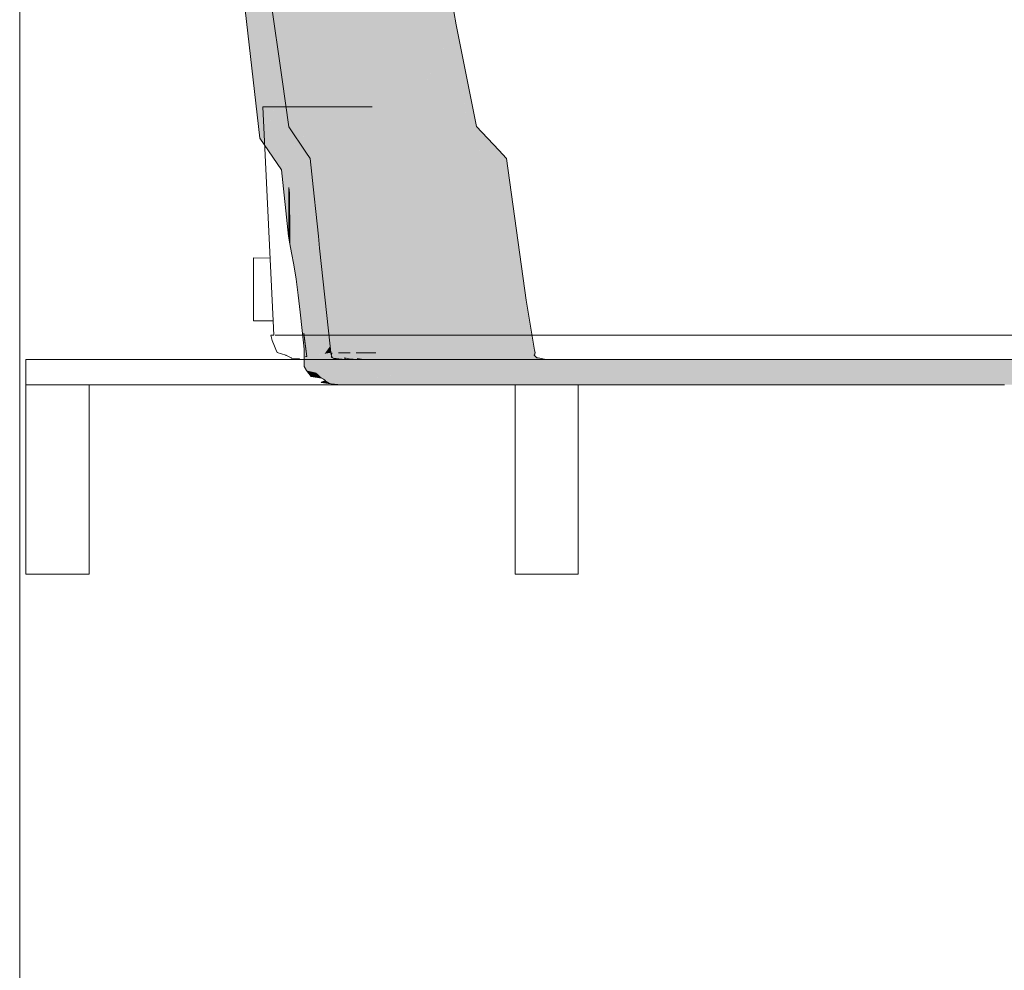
# Model space of a CAD drawing. Header units: millimetres. Extents: x -16331 to -10174, y -4135 to -3584.
# Tile 287 of 456: x -10261.87 to -10258.75, y -4009.01 to -4006. Entities that reach past the tile are written whole.
import ezdxf

# ---------------------------------------------------------------- set-up
doc = ezdxf.new("R2010")
doc.units = ezdxf.units.MM
for name, color, linetype, lineweight in [('AL-Reservatório cilíndrico', 9, 'Continuous', 18), ('DI-Elementos em corte', 9, 'Continuous', 18), ('DI-Elementos externos em corte', 9, 'Continuous', 18), ('DI-Elementos externos em vista', 9, 'Continuous', 5), ('IFC-IfcFlowTerminal-Contorno', 250, 'Continuous', 5)]:
    doc.layers.add(name, color=color, linetype=linetype, lineweight=lineweight)

msp = doc.modelspace()

# ---------------------------------------------------------------- hatches: boundary and pattern name
at = {"layer": 'AL-Reservatório cilíndrico', "linetype": 'Continuous'}
for points in [[(-10260.2394, -4007.0542), (-10260.2373, -4007.0542), (-10260.2372, -4007.0536), (-10260.2385, -4007.0459), (-10260.2649, -4006.8874), (-10260.3272, -4006.439), (-10260.352, -4006.4129), (-10260.4175, -4006.3645), (-10260.4525, -4006.3386), (-10260.4035, -4006.4348), (-10260.4184, -4006.4056), (-10260.4139, -4006.4308), (-10260.4184, -4006.4056), (-10260.4525, -4006.3386), (-10260.4563, -4006.3033), (-10260.487, -4006.0164), (-10260.5733, -4006.1803), (-10260.6567, -4006.3386), (-10260.4133, -4006.4343), (-10260.4028, -4006.4384), (-10260.4014, -4006.439), (-10260.3537, -4007.0542), (-10260.4014, -4006.439), (-10260.4063, -4007.0542), (-10260.4014, -4006.439), (-10260.4588, -4007.0542), (-10260.4014, -4006.439), (-10260.5997, -4006.439), (-10260.5535, -4007.0542), (-10260.5114, -4007.0542), (-10260.5535, -4007.0542), (-10260.5997, -4006.439), (-10260.5956, -4007.0542), (-10260.5997, -4006.439), (-10260.6378, -4007.0542), (-10260.5997, -4006.439), (-10260.4125, -4006.439), (-10260.4014, -4006.439), (-10260.4133, -4006.4343), (-10260.6567, -4006.3386), (-10260.487, -4006.0164), (-10260.539, -4005.7209), (-10260.5512, -4005.6521), (-10260.6623, -4005.5805), (-10260.7384, -4005.6521), (-10260.6623, -4005.5805), (-10260.6769, -4005.5701), (-10260.7918, -4004.8849), (-10260.8599, -4004.4794), (-10260.8708, -4004.475), (-10260.9166, -4004.4554), (-10260.9251, -4004.3286), (-10260.9419, -4004.0756), (-10261.0717, -4004.0756), (-10261.0534, -4004.4554), (-10260.875, -4004.4794), (-10260.8545, -4005.5701), (-10260.9083, -4005.6521), (-10260.82, -4006.3386), (-10260.9083, -4005.6521), (-10260.8545, -4005.5701), (-10260.8707, -4005.432), (-10260.8833, -4005.423), (-10260.8707, -4005.432), (-10260.8545, -4005.5701), (-10260.8569, -4005.4419), (-10260.875, -4004.4794), (-10260.9826, -4004.4794), (-10260.875, -4004.4794), (-10261.0534, -4004.4554), (-10261.0683, -4004.4794), (-10261.0285, -4005.3196), (-10261.0167, -4005.5701), (-10261.0683, -4004.4794), (-10261.0534, -4004.4554), (-10261.0563, -4004.3957), (-10261.0882, -4004.3821), (-10261.0563, -4004.3957), (-10261.0717, -4004.0756), (-10261.2078, -4004.1299), (-10261.2128, -4004.3288), (-10261.2078, -4004.1299), (-10261.0717, -4004.0756), (-10261.2065, -4004.0756), (-10261.2336, -4004.0756), (-10261.2208, -4004.3254), (-10261.2153, -4004.4314), (-10261.2159, -4004.4554), (-10261.2141, -4004.4554), (-10261.1541, -4004.4794), (-10261.2141, -4004.4554), (-10261.2166, -4004.4794), (-10261.2141, -4004.4554), (-10261.3309, -4004.4555), (-10261.2563, -4004.1642), (-10261.3465, -4004.1642), (-10261.2563, -4004.1642), (-10261.2336, -4004.0756), (-10261.3513, -4004.0756), (-10261.3631, -4004.1642), (-10261.3513, -4004.0756), (-10261.4227, -4004.0756), (-10261.4178, -4004.1642), (-10261.4179, -4004.1626), (-10261.4227, -4004.0756), (-10261.4234, -4004.1626), (-10261.423, -4004.1156), (-10261.4227, -4004.0756), (-10261.4292, -4004.0756), (-10261.4466, -4004.0756), (-10261.4274, -4004.1081), (-10261.427, -4004.1156), (-10261.4246, -4004.1577), (-10261.4246, -4004.1578), (-10261.4245, -4004.1597), (-10261.4238, -4004.1626), (-10261.4245, -4004.1597), (-10261.4245, -4004.161), (-10261.4244, -4004.1626), (-10261.4243, -4004.1641), (-10261.4243, -4004.1642), (-10261.4234, -4004.1642), (-10261.4243, -4004.1642), (-10261.4235, -4004.1788), (-10261.4081, -4004.4555), (-10261.4018, -4004.4555), (-10261.3549, -4004.4794), (-10261.3621, -4004.4794), (-10261.2898, -4005.0061), (-10261.2064, -4005.5701), (-10261.317, -4004.4794), (-10261.2735, -4004.5209), (-10261.279, -4004.4794), (-10261.1347, -4005.5701), (-10261.0322, -4005.6521), (-10261.1347, -4005.5701), (-10261.2735, -4004.5209), (-10261.3134, -4004.5005), (-10261.2735, -4004.5209), (-10261.317, -4004.4794), (-10261.3149, -4004.4998), (-10261.2064, -4005.5701), (-10261.1075, -4005.6521), (-10261.0114, -4006.3386), (-10260.939, -4006.3386), (-10261.0114, -4006.3386), (-10260.8741, -4006.439), (-10260.8593, -4007.0542), (-10260.8406, -4007.0542), (-10260.8218, -4007.0542), (-10260.8593, -4007.0542), (-10260.8741, -4006.439), (-10260.8781, -4007.0542), (-10260.8808, -4007.0637), (-10260.8639, -4007.0629), (-10260.8497, -4007.0633), (-10260.8639, -4007.0629), (-10260.8808, -4007.0637), (-10260.8745, -4007.0717), (-10260.8688, -4007.0682), (-10260.8745, -4007.0717), (-10260.8585, -4007.0736), (-10260.8549, -4007.0695), (-10260.8585, -4007.0736), (-10260.8359, -4007.0756), (-10260.8401, -4007.0703), (-10260.8252, -4007.0738), (-10260.8254, -4007.0688), (-10260.8252, -4007.0738), (-10260.7988, -4007.0756), (-10260.7992, -4007.0725), (-10260.808, -4007.0647), (-10260.8031, -4007.0542), (-10260.7723, -4007.0542), (-10260.7415, -4007.0542), (-10260.7584, -4006.439), (-10260.6799, -4007.0542), (-10260.7584, -4006.439), (-10260.7107, -4007.0542), (-10260.7584, -4006.439), (-10260.7415, -4007.0542), (-10260.8031, -4007.0542), (-10260.808, -4007.0647), (-10260.7992, -4007.0725), (-10260.7865, -4007.0681), (-10260.7719, -4007.0632), (-10260.7438, -4007.0647), (-10260.7156, -4007.0677), (-10260.6957, -4007.0622), (-10260.7156, -4007.0677), (-10260.7438, -4007.0647), (-10260.7719, -4007.0632), (-10260.7865, -4007.0681), (-10260.7622, -4007.0702), (-10260.7865, -4007.0681), (-10260.7992, -4007.0725), (-10260.7763, -4007.0738), (-10260.7992, -4007.0725), (-10260.7803, -4007.0756), (-10260.7498, -4007.0756), (-10260.7193, -4007.0756), (-10260.7318, -4007.0726), (-10260.6848, -4007.0698), (-10260.6595, -4007.0639), (-10260.6212, -4007.0623), (-10260.6595, -4007.0639), (-10260.6848, -4007.0698), (-10260.7318, -4007.0726), (-10260.7193, -4007.0756), (-10260.6889, -4007.0756), (-10260.6548, -4007.0732), (-10260.6265, -4007.0701), (-10260.5769, -4007.0687), (-10260.5344, -4007.0621), (-10260.5769, -4007.0687), (-10260.6265, -4007.0701), (-10260.6548, -4007.0732), (-10260.6889, -4007.0756), (-10260.6584, -4007.0756), (-10260.6167, -4007.0756), (-10260.5989, -4007.0738), (-10260.5617, -4007.074), (-10260.5221, -4007.0698), (-10260.4878, -4007.0639), (-10260.4369, -4007.0623), (-10260.4878, -4007.0639), (-10260.5221, -4007.0698), (-10260.5617, -4007.074), (-10260.5989, -4007.0738), (-10260.6167, -4007.0756), (-10260.575, -4007.0756), (-10260.5334, -4007.0756), (-10260.4844, -4007.0732), (-10260.4471, -4007.07), (-10260.3848, -4007.0691), (-10260.4471, -4007.07), (-10260.4844, -4007.0732), (-10260.5334, -4007.0756), (-10260.4917, -4007.0756), (-10260.4397, -4007.0756), (-10260.4139, -4007.0738), (-10260.4397, -4007.0756), (-10260.3877, -4007.0756), (-10260.3677, -4007.0741), (-10260.3877, -4007.0756), (-10260.3357, -4007.0756), (-10260.3183, -4007.0697), (-10260.3294, -4007.062), (-10260.3183, -4007.0697), (-10260.3357, -4007.0756), (-10260.2837, -4007.0756), (-10260.2226, -4007.0756), (-10260.2734, -4007.0732), (-10260.235, -4007.0696), (-10260.2326, -4007.0693), (-10260.2496, -4007.0671), (-10260.2731, -4007.064), (-10260.2427, -4007.0631), (-10260.2415, -4007.0611), (-10260.2394, -4007.0579), (-10260.244, -4007.0587), (-10260.2394, -4007.0579), (-10260.2394, -4007.0542), (-10260.2466, -4007.0563), (-10260.2416, -4007.0548), (-10260.2394, -4007.0542), (-10260.2417, -4007.0542), (-10260.2488, -4007.0542), (-10260.3012, -4007.0542)], [(-10261.1075, -4005.6521), (-10261.1068, -4005.6579), (-10261.0915, -4005.776), (-10261.1075, -4005.6521), (-10261.1138, -4005.6521), (-10261.0969, -4005.7714), (-10261.0378, -4006.1895), (-10261.0167, -4006.3386), (-10261.0114, -4006.3386), (-10261.09, -4005.7772), (-10261.1067, -4005.658)], [(-10261.0172, -4006.6857), (-10261.0166, -4006.6917), (-10261.0167, -4006.6857), (-10261.0209, -4006.4756), (-10261.0726, -4006.399), (-10261.0889, -4006.3747), (-10261.1485, -4005.8653), (-10261.1661, -4005.7134), (-10261.1843, -4005.7134), (-10261.1079, -4006.3747), (-10261.0399, -4006.4756)], [(-10260.487, -4006.0164), (-10260.4525, -4006.3386), (-10260.352, -4006.4129), (-10260.4227, -4006.3386)], [(-10260.875, -4006.577), (-10260.8741, -4006.439), (-10260.9759, -4006.3646), (-10261.0114, -4006.3386), (-10261.0167, -4006.3386), (-10260.9854, -4006.3851), (-10260.9725, -4006.397), (-10260.9854, -4006.3851), (-10260.9716, -4006.4056), (-10260.9622, -4006.4195), (-10260.949, -4006.439), (-10260.9444, -4006.439), (-10260.9418, -4006.4779), (-10260.9326, -4006.5947), (-10260.9312, -4006.6072), (-10260.9312, -4006.6073), (-10260.9413, -4006.4786), (-10260.9206, -4006.7068), (-10260.9188, -4006.7232), (-10260.9188, -4006.7233), (-10260.9408, -4006.4794), (-10260.9187, -4006.7243), (-10260.8858, -4007.0314), (-10260.8856, -4007.0332), (-10260.9404, -4006.4801), (-10260.9399, -4006.4807), (-10260.9404, -4006.4801), (-10260.8856, -4007.0332), (-10260.8833, -4007.0542), (-10260.8781, -4007.0542)], [(-10260.9444, -4006.439), (-10260.949, -4006.439), (-10260.9364, -4006.5586)], [(-10261.0166, -4006.6917), (-10261.0158, -4006.5317), (-10261.0209, -4006.4756)], [(-10260.9418, -4006.4779), (-10260.9364, -4006.5586), (-10260.9326, -4006.5947)], [(-10260.9413, -4006.4786), (-10260.9311, -4006.6082), (-10260.9205, -4006.7079)], [(-10261.013, -4006.7096), (-10261.0075, -4006.7383), (-10261.0075, -4006.7358), (-10261.0079, -4006.6857), (-10261.0081, -4006.6594), (-10261.0111, -4006.61), (-10261.0081, -4006.6594), (-10261.0083, -4006.6223), (-10261.0124, -4006.5783), (-10261.0118, -4006.5978), (-10261.0091, -4006.6857), (-10261.0076, -4006.7354), (-10261.0091, -4006.6857), (-10261.0118, -4006.5978), (-10261.0124, -4006.5783), (-10261.0124, -4006.5873), (-10261.0129, -4006.6857), (-10261.013, -4006.7074), (-10261.013, -4006.7092), (-10261.0107, -4006.7205), (-10261.008, -4006.7335), (-10261.013, -4006.7092), (-10261.0129, -4006.6857), (-10261.0124, -4006.5783), (-10261.0147, -4006.5494), (-10261.0132, -4006.6857), (-10261.013, -4006.7092)], [(-10260.9364, -4006.5586), (-10260.9363, -4006.5599), (-10260.9331, -4006.5897), (-10260.9326, -4006.5947)], [(-10261.006, -4006.7438), (-10261.0012, -4006.7686), (-10261.0008, -4006.7763), (-10261.0002, -4006.7734), (-10261, -4006.7724), (-10260.9915, -4006.728), (-10261.0049, -4006.6857), (-10261.0004, -4006.7707), (-10261.0004, -4006.7707), (-10261.0013, -4006.7662), (-10261.0014, -4006.7656), (-10261.0013, -4006.7662), (-10261.0004, -4006.7707), (-10261.0004, -4006.7707), (-10261.0049, -4006.6857), (-10261.0052, -4006.6857), (-10261.0049, -4006.6857), (-10260.9915, -4006.728), (-10260.9982, -4006.6857), (-10261.0083, -4006.6223), (-10261.0079, -4006.6857), (-10261.0063, -4006.7418), (-10261.0079, -4006.6857), (-10261.0075, -4006.734), (-10261.0075, -4006.7358), (-10261.0075, -4006.7369), (-10261.0053, -4006.7501), (-10261.0035, -4006.7595), (-10261.0041, -4006.7555), (-10261.0053, -4006.7478), (-10261.0041, -4006.7555), (-10261.0035, -4006.7595), (-10261.001, -4006.7726), (-10261.0012, -4006.7686)], [(-10260.9326, -4006.5947), (-10260.9325, -4006.5952), (-10260.9312, -4006.6073)], [(-10261.0164, -4006.6917), (-10261.0176, -4006.6857), (-10261.0178, -4006.6857), (-10261.0166, -4006.6917)], [(-10261.0168, -4006.6857), (-10261.0176, -4006.6857), (-10261.0166, -4006.6909)], [(-10261.0157, -4006.6918), (-10261.013, -4006.7072), (-10261.0132, -4006.6919), (-10261.0132, -4006.6914), (-10261.0132, -4006.6913), (-10261.0132, -4006.6905), (-10261.0132, -4006.6857), (-10261.0165, -4006.6857), (-10261.0165, -4006.6872), (-10261.0159, -4006.6908), (-10261.0165, -4006.6872), (-10261.0166, -4006.6909), (-10261.0164, -4006.6917), (-10261.0158, -4006.6916)], [(-10261.0126, -4006.7095), (-10261.0157, -4006.6918), (-10261.0158, -4006.6916), (-10261.0166, -4006.6917), (-10261.013, -4006.7096)], [(-10261.0075, -4006.7369), (-10261.0075, -4006.7383), (-10261.0008, -4006.7763)], [(-10260.945, -4007.101), (-10260.95, -4007.0956), (-10260.9533, -4007.0879), (-10260.9597, -4007.0711), (-10260.9597, -4007.0691), (-10260.9598, -4007.0666), (-10260.9598, -4007.0666), (-10260.9639, -4007.0666), (-10260.9598, -4007.0666), (-10260.9625, -4007.0507), (-10260.9666, -4007.0118), (-10260.969, -4006.9923), (-10260.9746, -4006.9395), (-10260.9789, -4006.8954), (-10260.9834, -4006.8435), (-10260.9881, -4006.7842), (-10260.9915, -4006.728), (-10261.0008, -4006.7763), (-10260.9936, -4006.8217), (-10260.9865, -4006.8723), (-10260.9803, -4006.9257), (-10260.9741, -4006.9842), (-10260.9679, -4007.0427), (-10260.9679, -4007.0548), (-10260.9679, -4007.0666), (-10260.9679, -4007.0895), (-10260.9679, -4007.0978), (-10260.9599, -4007.1108), (-10260.9293, -4007.1177), (-10260.9386, -4007.1065)], [(-10261.0008, -4006.7763), (-10261.001, -4006.7726), (-10261.0053, -4006.7501)], [(-10260.8781, -4007.0542), (-10260.8832, -4007.0542), (-10260.8833, -4007.0542), (-10260.8831, -4007.0548), (-10260.8825, -4007.0578), (-10260.8821, -4007.0575), (-10260.8825, -4007.0578), (-10260.8812, -4007.0637), (-10260.8801, -4007.0688), (-10260.8801, -4007.0689), (-10260.8783, -4007.0702), (-10260.8772, -4007.0706), (-10260.8745, -4007.0717), (-10260.8773, -4007.0703), (-10260.8773, -4007.0702), (-10260.8773, -4007.0703), (-10260.8745, -4007.0717), (-10260.8789, -4007.0661), (-10260.8808, -4007.0637), (-10260.8804, -4007.0622)], [(-10260.2394, -4007.063), (-10260.2394, -4007.0579), (-10260.2427, -4007.0631)], [(-10260.2371, -4007.0542), (-10260.2394, -4007.0542), (-10260.2394, -4007.063), (-10260.2374, -4007.0548)], [(-10260.2371, -4007.0542), (-10260.2372, -4007.0536), (-10260.2373, -4007.0542)], [(-10260.8771, -4007.0709), (-10260.876, -4007.0715), (-10260.8745, -4007.0717), (-10260.8772, -4007.0706), (-10260.8783, -4007.0702)], [(-10260.2314, -4007.0702), (-10260.2326, -4007.0693), (-10260.2734, -4007.0732), (-10260.2272, -4007.0709)], [(-10260.2272, -4007.0709), (-10260.2301, -4007.071), (-10260.2734, -4007.0732), (-10260.2234, -4007.0755), (-10260.2226, -4007.0756), (-10260.2021, -4007.0756)], [(-10260.2731, -4007.064), (-10260.2326, -4007.0693), (-10260.2394, -4007.063)], [(-10260.9353, -4007.1206), (-10260.9235, -4007.1254), (-10260.9293, -4007.1177), (-10260.9463, -4007.1138), (-10260.9599, -4007.1108), (-10260.9458, -4007.1295), (-10260.9267, -4007.126), (-10260.9235, -4007.1254)], [(-10260.9458, -4007.1295), (-10260.9132, -4007.1343), (-10260.9235, -4007.1254)], [(-10260.9145, -4007.1488), (-10260.8917, -4007.152), (-10260.8916, -4007.1514), (-10260.8916, -4007.1505), (-10260.9017, -4007.1498), (-10260.8916, -4007.1505), (-10260.9004, -4007.1423), (-10260.9127, -4007.148)], [(-10260.8917, -4007.152), (-10260.888, -4007.152), (-10260.8916, -4007.1505)]]:
    msp.add_hatch(color=141, dxfattribs=at).paths.add_polyline_path(points)
at = {"layer": 'DI-Elementos em corte', "linetype": 'Continuous'}
for points in [[(-10261.0345, -4006.3475), (-10261.031, -4006.3458), (-10261.0323, -4006.3156), (-10261.0378, -4006.1895), (-10261.0353, -4006.3112), (-10261.0378, -4006.1895), (-10261.0969, -4005.7714), (-10261.1138, -4005.6521), (-10261.1025, -4005.7667), (-10261.1138, -4005.6521), (-10261.124, -4005.7146), (-10261.1238, -4005.7134), (-10261.1242, -4005.7134), (-10261.1238, -4005.7134), (-10261.1138, -4005.6521), (-10261.1328, -4005.6522), (-10261.1913, -4005.6524), (-10261.2385, -4005.6526), (-10261.1862, -4005.6965), (-10261.1661, -4005.7134), (-10261.1485, -4005.8653), (-10261.1301, -4005.6712), (-10261.1341, -4005.7134), (-10261.1289, -4005.7446), (-10261.1185, -4005.7533), (-10261.1289, -4005.7446), (-10261.0703, -4006.0944), (-10261.1289, -4005.7446), (-10261.1341, -4005.7134), (-10261.1365, -4005.7382), (-10261.1485, -4005.8653), (-10261.0889, -4006.3747), (-10261.0504, -4006.2351), (-10261.0408, -4006.303), (-10261.0401, -4006.304), (-10261.0408, -4006.303), (-10261.0346, -4006.3403), (-10261.0408, -4006.303), (-10261.0504, -4006.2351), (-10261.0609, -4006.2732), (-10261.0358, -4006.3387), (-10261.0609, -4006.2732), (-10261.0664, -4006.2932), (-10261.0889, -4006.3747)], [(-10261.0209, -4006.4756), (-10261.0155, -4006.4729), (-10260.9671, -4006.4482), (-10260.9632, -4006.4462), (-10260.949, -4006.439), (-10260.9622, -4006.4195), (-10260.9694, -4006.4264), (-10260.9681, -4006.439), (-10260.9694, -4006.4264), (-10260.9738, -4006.4306), (-10261.0155, -4006.4719), (-10260.9738, -4006.4306), (-10260.9622, -4006.4195), (-10261.0167, -4006.3387), (-10261.0378, -4006.1895), (-10261.031, -4006.3458), (-10261.0889, -4006.3747), (-10261.0726, -4006.399), (-10261.0065, -4006.4113), (-10260.9839, -4006.4155), (-10261.0117, -4006.3743), (-10261.0277, -4006.3505), (-10260.9839, -4006.4155), (-10261.0155, -4006.4705), (-10260.9839, -4006.4155), (-10261.0152, -4006.4096), (-10261.0153, -4006.4294), (-10261.0155, -4006.4669), (-10261.0153, -4006.4294), (-10261.0152, -4006.4096), (-10261.0477, -4006.4036), (-10261.0726, -4006.399), (-10261.0435, -4006.442)], [(-10261.0158, -4006.5317), (-10260.9562, -4006.5519), (-10260.9491, -4006.4403), (-10260.949, -4006.439), (-10260.9492, -4006.4393), (-10260.9656, -4006.4621), (-10260.949, -4006.439), (-10260.9671, -4006.4482), (-10261.0209, -4006.4756)], [(-10260.9598, -4007.0666), (-10260.9029, -4007.0574), (-10260.8893, -4007.0382), (-10260.8897, -4007.0371), (-10260.8893, -4007.0382), (-10260.8873, -4007.0354), (-10260.8834, -4007.0534), (-10260.8856, -4007.033), (-10260.8876, -4007.034), (-10260.8904, -4007.0352), (-10260.9046, -4007.0416), (-10260.8856, -4007.033), (-10260.9188, -4006.7233), (-10260.9228, -4006.6857), (-10260.9312, -4006.6074), (-10260.9364, -4006.5586), (-10260.949, -4006.439), (-10260.9562, -4006.5519), (-10260.955, -4006.5634), (-10260.9562, -4006.5519), (-10261.0149, -4006.532), (-10261.0158, -4006.5317), (-10261.0148, -4006.5458), (-10261.0124, -4006.5783), (-10260.9511, -4006.6002), (-10261.0124, -4006.5783), (-10261.0083, -4006.6223), (-10260.9499, -4006.611), (-10260.9679, -4006.6145), (-10261.0083, -4006.6223), (-10260.9982, -4006.6857), (-10260.9827, -4006.6857), (-10260.9765, -4006.6857), (-10260.9679, -4006.6616), (-10260.9765, -4006.6857), (-10260.9827, -4006.6857), (-10260.9982, -4006.6857), (-10260.9915, -4006.728), (-10260.9703, -4006.6857), (-10260.9679, -4006.6808), (-10260.9703, -4006.6857), (-10260.9679, -4006.6857), (-10260.9703, -4006.6857), (-10260.9915, -4006.728), (-10260.9679, -4006.7265), (-10260.9582, -4006.6857), (-10260.947, -4006.6389), (-10260.9582, -4006.6857), (-10260.9421, -4006.6857), (-10260.9582, -4006.6857), (-10260.9679, -4006.7265), (-10260.938, -4006.7245), (-10260.9357, -4006.6857), (-10260.938, -4006.7245), (-10260.9915, -4006.728), (-10260.9881, -4006.7842), (-10260.9365, -4006.7388), (-10260.935, -4006.7534), (-10260.9365, -4006.7388), (-10260.9881, -4006.7842), (-10260.9834, -4006.8435), (-10260.9106, -4006.9845), (-10260.9834, -4006.8435), (-10260.9789, -4006.8954), (-10260.9746, -4006.9395), (-10260.908, -4007.0095), (-10260.9066, -4007.0228), (-10260.908, -4007.0095), (-10260.9746, -4006.9395), (-10260.969, -4006.9923)], [(-10261.0158, -4006.5317), (-10261.0147, -4006.5494), (-10261.0124, -4006.5783)], [(-10260.9666, -4007.0118), (-10260.9625, -4007.0507), (-10260.9598, -4007.0666)], [(-10260.9386, -4007.1065), (-10260.9293, -4007.1177), (-10260.9068, -4007.1383), (-10260.8787, -4007.0712), (-10260.876, -4007.0715), (-10260.8783, -4007.0702), (-10260.8801, -4007.0689), (-10260.8797, -4007.0711), (-10260.88, -4007.0692), (-10260.8801, -4007.0689), (-10260.8803, -4007.069), (-10260.8828, -4007.0706), (-10260.8829, -4007.0668), (-10260.8833, -4007.0542), (-10260.8971, -4007.0565), (-10260.9598, -4007.0666), (-10260.9597, -4007.0691), (-10260.9597, -4007.0711), (-10260.9533, -4007.0879), (-10260.95, -4007.0956), (-10260.945, -4007.101), (-10260.9386, -4007.1065), (-10260.8907, -4007.0612), (-10260.8985, -4007.0686)], [(-10260.8873, -4007.0354), (-10260.9029, -4007.0574), (-10260.8833, -4007.0542)], [(-10260.8873, -4007.0354), (-10260.8833, -4007.0542), (-10260.8834, -4007.0534)], [(-10260.8833, -4007.0542), (-10260.8833, -4007.0542), (-10260.8834, -4007.0534)], [(-10260.8828, -4007.0706), (-10260.8801, -4007.0689), (-10260.8831, -4007.0548), (-10260.8833, -4007.0542)], [(-10260.875, -4007.0734), (-10260.8747, -4007.0728), (-10260.8765, -4007.0715), (-10260.8787, -4007.0712), (-10260.8794, -4007.0729), (-10260.9068, -4007.1383), (-10260.8725, -4007.0744), (-10260.8736, -4007.0736), (-10260.8747, -4007.0728)], [(-10260.9068, -4007.1383), (-10260.8595, -4007.0756), (-10260.8629, -4007.075), (-10260.8722, -4007.0738)], [(-10260.8585, -4007.1556), (-10260.8594, -4007.0814), (-10260.8595, -4007.0756), (-10260.8625, -4007.0796), (-10260.9068, -4007.1383), (-10260.8824, -4007.1529), (-10260.8611, -4007.1551)], [(-10260.8722, -4007.0738), (-10260.876, -4007.0715), (-10260.8765, -4007.0715), (-10260.8747, -4007.0728), (-10260.8725, -4007.0744)], [(-10260.5967, -4007.1086), (-10260.4128, -4007.0756), (-10260.8579, -4007.0756), (-10260.8595, -4007.0756), (-10260.8585, -4007.1556)], [(-10256.389, -4007.1383), (-10256.4364, -4007.0756), (-10256.883, -4007.0756), (-10257.2416, -4007.0756), (-10257.4824, -4007.0756), (-10257.6553, -4007.0756), (-10257.7855, -4007.0756), (-10257.8876, -4007.0756), (-10257.9701, -4007.0756), (-10258.0383, -4007.0756), (-10258.0955, -4007.0756), (-10258.1445, -4007.0756), (-10258.1872, -4007.0756), (-10258.2246, -4007.0756), (-10258.2577, -4007.0756), (-10258.2874, -4007.0756), (-10258.3143, -4007.0756), (-10258.3388, -4007.0756), (-10258.3612, -4007.0756), (-10258.3819, -4007.0756), (-10258.4011, -4007.0756), (-10258.419, -4007.0756), (-10258.4358, -4007.0756), (-10258.4516, -4007.0756), (-10258.4665, -4007.0756), (-10258.4808, -4007.0756), (-10258.4943, -4007.0756), (-10258.5073, -4007.0756), (-10258.5198, -4007.0756), (-10258.5319, -4007.0756), (-10258.5435, -4007.0756), (-10258.5548, -4007.0756), (-10258.5659, -4007.0756), (-10258.5767, -4007.0756), (-10258.5872, -4007.0756), (-10258.5976, -4007.0756), (-10258.6078, -4007.0756), (-10258.618, -4007.0756), (-10258.628, -4007.0756), (-10258.6379, -4007.0756), (-10258.6479, -4007.0756), (-10258.6579, -4007.0756), (-10258.6679, -4007.0756), (-10258.6779, -4007.0756), (-10258.688, -4007.0756), (-10258.6983, -4007.0756), (-10258.7086, -4007.0756), (-10258.7192, -4007.0756), (-10258.73, -4007.0756), (-10258.741, -4007.0756), (-10258.7523, -4007.0756), (-10258.764, -4007.0756), (-10258.776, -4007.0756), (-10258.7885, -4007.0756), (-10258.8015, -4007.0756), (-10258.815, -4007.0756), (-10258.8293, -4007.0756), (-10258.8443, -4007.0756), (-10258.8601, -4007.0756), (-10258.8768, -4007.0756), (-10258.8947, -4007.0756), (-10258.914, -4007.0756), (-10258.9346, -4007.0756), (-10258.957, -4007.0756), (-10258.9815, -4007.0756), (-10259.0084, -4007.0756), (-10259.0381, -4007.0756), (-10259.0712, -4007.0756), (-10259.1087, -4007.0756), (-10259.1513, -4007.0756), (-10259.2003, -4007.0756), (-10259.2575, -4007.0756), (-10259.3257, -4007.0756), (-10259.4083, -4007.0756), (-10259.5103, -4007.0756), (-10259.6405, -4007.0756), (-10259.8134, -4007.0756), (-10260.0542, -4007.0756), (-10260.4128, -4007.0756), (-10260.8585, -4007.1556), (-10260.4128, -4007.1556), (-10259.5103, -4007.1556), (-10259.2003, -4007.1556), (-10259.0381, -4007.1556), (-10258.9346, -4007.1556), (-10258.8601, -4007.1556), (-10258.8015, -4007.1556), (-10258.7523, -4007.1556), (-10258.7086, -4007.1556), (-10258.6679, -4007.1556), (-10258.628, -4007.1556), (-10258.5872, -4007.1556), (-10258.5435, -4007.1556), (-10258.4943, -4007.1556), (-10258.4358, -4007.1556), (-10258.3612, -4007.1556), (-10258.2577, -4007.1556), (-10258.0955, -4007.1556), (-10257.7855, -4007.1556), (-10256.883, -4007.1556), (-10256.4374, -4007.1556), (-10256.4348, -4007.1551), (-10256.4134, -4007.1529)], [(-10260.9068, -4007.1383), (-10260.9107, -4007.1347), (-10260.9293, -4007.1177), (-10260.9235, -4007.1254), (-10260.9116, -4007.1346)], [(-10260.9068, -4007.1383), (-10260.9235, -4007.1254), (-10260.9132, -4007.1343)], [(-10260.8824, -4007.1529), (-10260.8867, -4007.1503), (-10260.9068, -4007.1383), (-10260.9004, -4007.1423), (-10260.8868, -4007.1503)], [(-10260.884, -4007.1519), (-10260.9004, -4007.1423), (-10260.8916, -4007.1505)], [(-10260.8859, -4007.152), (-10260.8839, -4007.1525), (-10260.8847, -4007.152), (-10260.8851, -4007.1517), (-10260.8916, -4007.1505)], [(-10260.8824, -4007.1529), (-10260.884, -4007.1519), (-10260.8851, -4007.1517), (-10260.8847, -4007.152), (-10260.8839, -4007.1525), (-10260.8916, -4007.1505), (-10260.888, -4007.152), (-10260.8836, -4007.1527)]]:
    msp.add_hatch(color=31, dxfattribs=at).paths.add_polyline_path(points)

# ---------------------------------------------------------------- linework, layer by layer
at = {"layer": 'AL-Reservatório cilíndrico'}
for p, q in [((-10261.1843, -4005.7134), (-10261.1079, -4006.3747)), ((-10260.487, -4006.0164), (-10260.539, -4005.7209)), ((-10260.4227, -4006.3386), (-10260.487, -4006.0164)), ((-10260.352, -4006.4129), (-10260.4227, -4006.3386)), ((-10261.1079, -4006.3747), (-10261.0399, -4006.4756)), ((-10260.3272, -4006.439), (-10260.352, -4006.4129)), ((-10260.2649, -4006.8874), (-10260.3272, -4006.439)), ((-10261.0399, -4006.4756), (-10261.0172, -4006.6857)), ((-10261.0166, -4006.6917), (-10261.0158, -4006.5317)), ((-10261.0147, -4006.5494), (-10261.0132, -4006.6857)), ((-10261.0178, -4006.6857), (-10261.0166, -4006.6917)), ((-10261.0176, -4006.6857), (-10261.0178, -4006.6857)), ((-10261.0168, -4006.6857), (-10261.0176, -4006.6857)), ((-10261.0172, -4006.6857), (-10261.0166, -4006.6917)), ((-10261.0132, -4006.6857), (-10261.0165, -4006.6857)), ((-10261.0132, -4006.6857), (-10261.013, -4006.7092)), ((-10261.0166, -4006.6917), (-10261.013, -4006.7096)), ((-10261.013, -4006.7092), (-10261.013, -4006.7096)), ((-10261.013, -4006.7096), (-10261.0075, -4006.7383)), ((-10261.0075, -4006.7383), (-10261.0008, -4006.7763)), ((-10261.0008, -4006.7763), (-10260.9936, -4006.8217)), ((-10260.9936, -4006.8217), (-10260.9865, -4006.8723)), ((-10260.9865, -4006.8723), (-10260.9803, -4006.9257)), ((-10260.2385, -4007.0459), (-10260.2649, -4006.8874)), ((-10260.9803, -4006.9257), (-10260.9741, -4006.9842)), ((-10260.9741, -4006.9842), (-10260.9679, -4007.0427)), ((-10260.9666, -4007.0118), (-10260.969, -4006.9923)), ((-10260.9679, -4007.0427), (-10260.9679, -4007.0548)), ((-10260.9679, -4007.0548), (-10260.9679, -4007.0666)), ((-10260.8218, -4007.0542), (-10260.8593, -4007.0542)), ((-10260.8593, -4007.0542), (-10260.8406, -4007.0542)), ((-10260.8406, -4007.0542), (-10260.8218, -4007.0542)), ((-10260.8031, -4007.0542), (-10260.7723, -4007.0542)), ((-10260.7415, -4007.0542), (-10260.8031, -4007.0542)), ((-10260.7723, -4007.0542), (-10260.7415, -4007.0542)), ((-10260.2394, -4007.063), (-10260.2374, -4007.0548)), ((-10260.2372, -4007.0536), (-10260.2385, -4007.0459)), ((-10260.2374, -4007.0548), (-10260.2371, -4007.0542)), ((-10260.2371, -4007.0542), (-10260.2372, -4007.0536)), ((-10260.9679, -4007.0666), (-10260.9679, -4007.0895)), ((-10260.9679, -4007.0895), (-10260.9679, -4007.0978)), ((-10260.9639, -4007.0666), (-10260.9598, -4007.0666)), ((-10260.9598, -4007.0666), (-10260.9639, -4007.0666)), ((-10260.9598, -4007.0666), (-10260.9598, -4007.0666)), ((-10260.876, -4007.0715), (-10260.8745, -4007.0717)), ((-10260.8745, -4007.0717), (-10260.8585, -4007.0736)), ((-10260.8585, -4007.0736), (-10260.8359, -4007.0756)), ((-10260.8359, -4007.0756), (-10260.8401, -4007.0703)), ((-10260.8401, -4007.0703), (-10260.8252, -4007.0738)), ((-10260.8252, -4007.0738), (-10260.7988, -4007.0756)), ((-10260.7988, -4007.0756), (-10260.7992, -4007.0725)), ((-10260.7992, -4007.0725), (-10260.7803, -4007.0756)), ((-10260.7803, -4007.0756), (-10260.7498, -4007.0756)), ((-10260.7498, -4007.0756), (-10260.7193, -4007.0756)), ((-10260.7193, -4007.0756), (-10260.6889, -4007.0756)), ((-10260.6889, -4007.0756), (-10260.6584, -4007.0756)), ((-10260.6584, -4007.0756), (-10260.6167, -4007.0756)), ((-10260.6167, -4007.0756), (-10260.575, -4007.0756)), ((-10260.575, -4007.0756), (-10260.5334, -4007.0756)), ((-10260.5334, -4007.0756), (-10260.4917, -4007.0756)), ((-10260.4917, -4007.0756), (-10260.4397, -4007.0756)), ((-10260.4397, -4007.0756), (-10260.3877, -4007.0756)), ((-10260.3877, -4007.0756), (-10260.3357, -4007.0756)), ((-10260.3357, -4007.0756), (-10260.2837, -4007.0756)), ((-10260.2837, -4007.0756), (-10260.2226, -4007.0756)), ((-10260.2326, -4007.0693), (-10260.2394, -4007.063)), ((-10260.2314, -4007.0702), (-10260.2326, -4007.0693)), ((-10260.2272, -4007.0709), (-10260.2314, -4007.0702)), ((-10260.2021, -4007.0756), (-10260.2272, -4007.0709)), ((-10260.2226, -4007.0756), (-10260.2021, -4007.0756)), ((-10260.9679, -4007.0978), (-10260.9599, -4007.1108)), ((-10260.9599, -4007.1108), (-10260.9458, -4007.1295)), ((-10260.9458, -4007.1295), (-10260.9132, -4007.1343)), ((-10260.9127, -4007.148), (-10260.9145, -4007.1488)), ((-10260.9145, -4007.1488), (-10260.8917, -4007.152)), ((-10260.9004, -4007.1423), (-10260.9127, -4007.148)), ((-10260.8917, -4007.152), (-10260.888, -4007.152))]:
    msp.add_line(p, q, dxfattribs=at)
at = {"layer": 'DI-Elementos em corte'}
for p, q in [((-10261.0378, -4006.1895), (-10261.0969, -4005.7714)), ((-10261.0167, -4006.3387), (-10261.0378, -4006.1895)), ((-10260.9622, -4006.4195), (-10261.0167, -4006.3387)), ((-10260.949, -4006.439), (-10260.9622, -4006.4195)), ((-10260.9364, -4006.5586), (-10260.949, -4006.439)), ((-10261.0158, -4006.5317), (-10261.0147, -4006.5494)), ((-10260.9312, -4006.6074), (-10260.9364, -4006.5586)), ((-10260.9228, -4006.6857), (-10260.9312, -4006.6074)), ((-10260.9188, -4006.7233), (-10260.9228, -4006.6857)), ((-10260.8856, -4007.033), (-10260.9188, -4006.7233)), ((-10260.969, -4006.9923), (-10260.9598, -4007.0666)), ((-10260.9598, -4007.0666), (-10260.9666, -4007.0118)), ((-10260.8834, -4007.0534), (-10260.8856, -4007.033)), ((-10260.8833, -4007.0542), (-10260.8834, -4007.0534)), ((-10260.8831, -4007.0548), (-10260.8833, -4007.0542)), ((-10260.8801, -4007.0689), (-10260.8831, -4007.0548)), ((-10260.8783, -4007.0702), (-10260.8801, -4007.0689)), ((-10260.876, -4007.0715), (-10260.8783, -4007.0702)), ((-10260.8722, -4007.0738), (-10260.876, -4007.0715)), ((-10260.8629, -4007.075), (-10260.8722, -4007.0738)), ((-10260.8595, -4007.0756), (-10260.8629, -4007.075)), ((-10260.8579, -4007.0756), (-10260.8595, -4007.0756)), ((-10260.4128, -4007.0756), (-10260.8579, -4007.0756)), ((-10260.0542, -4007.0756), (-10260.4128, -4007.0756)), ((-10259.8134, -4007.0756), (-10260.0542, -4007.0756)), ((-10259.6405, -4007.0756), (-10259.8134, -4007.0756)), ((-10259.5103, -4007.0756), (-10259.6405, -4007.0756)), ((-10259.4083, -4007.0756), (-10259.5103, -4007.0756)), ((-10259.3257, -4007.0756), (-10259.4083, -4007.0756)), ((-10259.2575, -4007.0756), (-10259.3257, -4007.0756)), ((-10259.2003, -4007.0756), (-10259.2575, -4007.0756)), ((-10259.1513, -4007.0756), (-10259.2003, -4007.0756)), ((-10259.1087, -4007.0756), (-10259.1513, -4007.0756)), ((-10259.0712, -4007.0756), (-10259.1087, -4007.0756)), ((-10259.0381, -4007.0756), (-10259.0712, -4007.0756)), ((-10259.0084, -4007.0756), (-10259.0381, -4007.0756)), ((-10258.9815, -4007.0756), (-10259.0084, -4007.0756)), ((-10258.957, -4007.0756), (-10258.9815, -4007.0756)), ((-10258.9346, -4007.0756), (-10258.957, -4007.0756)), ((-10258.914, -4007.0756), (-10258.9346, -4007.0756)), ((-10258.8947, -4007.0756), (-10258.914, -4007.0756)), ((-10258.8768, -4007.0756), (-10258.8947, -4007.0756)), ((-10258.8601, -4007.0756), (-10258.8768, -4007.0756)), ((-10258.8443, -4007.0756), (-10258.8601, -4007.0756)), ((-10258.8293, -4007.0756), (-10258.8443, -4007.0756)), ((-10258.815, -4007.0756), (-10258.8293, -4007.0756)), ((-10258.8015, -4007.0756), (-10258.815, -4007.0756)), ((-10258.7885, -4007.0756), (-10258.8015, -4007.0756)), ((-10258.776, -4007.0756), (-10258.7885, -4007.0756)), ((-10258.764, -4007.0756), (-10258.776, -4007.0756)), ((-10258.7523, -4007.0756), (-10258.764, -4007.0756)), ((-10260.9132, -4007.1343), (-10260.9068, -4007.1383)), ((-10260.9068, -4007.1383), (-10260.9004, -4007.1423)), ((-10260.888, -4007.152), (-10260.8836, -4007.1527)), ((-10260.8836, -4007.1527), (-10260.8824, -4007.1529)), ((-10260.8824, -4007.1529), (-10260.8611, -4007.1551)), ((-10260.8611, -4007.1551), (-10260.8585, -4007.1556)), ((-10260.8585, -4007.1556), (-10260.4128, -4007.1556)), ((-10260.4128, -4007.1556), (-10259.5103, -4007.1556)), ((-10259.5103, -4007.1556), (-10259.2003, -4007.1556)), ((-10259.2003, -4007.1556), (-10259.0381, -4007.1556)), ((-10259.0381, -4007.1556), (-10258.9346, -4007.1556)), ((-10258.9346, -4007.1556), (-10258.8601, -4007.1556)), ((-10258.8601, -4007.1556), (-10258.8015, -4007.1556)), ((-10258.8015, -4007.1556), (-10258.7523, -4007.1556))]:
    msp.add_line(p, q, dxfattribs=at)
at = {"layer": 'DI-Elementos externos em corte'}
for p, q in [((-10261.8679, -4006.5607), (-10261.8679, -4003.5556)), ((-10261.0919, -4006.2756), (-10261.0951, -4006.2756)), ((-10261.0919, -4006.2756), (-10261.0858, -4006.2756)), ((-10261.0082, -4006.2756), (-10261.0919, -4006.2756)), ((-10261.0858, -4006.2756), (-10261.053, -4006.2756)), ((-10261.053, -4006.2756), (-10260.9894, -4006.2756)), ((-10261.0037, -4006.2756), (-10261.0082, -4006.2756)), ((-10260.9955, -4006.2756), (-10261.0037, -4006.2756)), ((-10260.9224, -4006.2756), (-10260.9955, -4006.2756)), ((-10260.7525, -4006.2756), (-10260.9224, -4006.2756)), ((-10261.8679, -4010.7556), (-10261.8679, -4006.5607)), ((-10261.0599, -4006.9987), (-10261.0203, -4006.9987)), ((-10261.0134, -4006.9987), (-10261.0599, -4006.9987)), ((-10261.0203, -4006.9987), (-10261.0106, -4006.9987)), ((-10259.7451, -4006.9987), (-10261.0134, -4006.9987)), ((-10261.0106, -4006.9987), (-10261.0059, -4006.9987)), ((-10261.0059, -4006.9987), (-10261.0026, -4006.9987)), ((-10261.0026, -4006.9987), (-10260.9925, -4006.9987)), ((-10260.9925, -4006.9987), (-10260.9411, -4006.9987)), ((-10260.9411, -4006.9987), (-10260.8529, -4006.9987)), ((-10260.8529, -4006.9987), (-10258.5255, -4006.9987)), ((-10259.3242, -4006.9987), (-10259.7451, -4006.9987)), ((-10259.1217, -4006.9987), (-10259.3242, -4006.9987)), ((-10258.9989, -4006.9987), (-10259.1217, -4006.9987)), ((-10258.9139, -4006.9987), (-10258.9989, -4006.9987)), ((-10258.8495, -4006.9987), (-10258.9139, -4006.9987)), ((-10258.7973, -4006.9987), (-10258.8495, -4006.9987)), ((-10258.7526, -4006.9987), (-10258.7973, -4006.9987)), ((-10258.7124, -4006.9987), (-10258.7526, -4006.9987)), ((-10261.8483, -4007.0756), (-10261.8483, -4007.1189)), ((-10260.98, -4007.0756), (-10261.8483, -4007.0756)), ((-10261.0256, -4007.0625), (-10261.0245, -4007.0629)), ((-10261.0245, -4007.0629), (-10261.0234, -4007.0634)), ((-10261.0234, -4007.0634), (-10261.0089, -4007.0708)), ((-10261.0089, -4007.0708), (-10261.0084, -4007.071)), ((-10261.0084, -4007.071), (-10260.9835, -4007.0741)), ((-10260.9835, -4007.0741), (-10260.98, -4007.0756)), ((-10258.9143, -4007.0756), (-10260.98, -4007.0756)), ((-10260.98, -4007.0756), (-10260.4981, -4007.0756)), ((-10260.4981, -4007.0756), (-10259.5539, -4007.0756)), ((-10259.5539, -4007.0756), (-10259.2304, -4007.0756)), ((-10259.2304, -4007.0756), (-10259.0618, -4007.0756)), ((-10259.0618, -4007.0756), (-10258.9549, -4007.0756)), ((-10258.9549, -4007.0756), (-10258.8784, -4007.0756)), ((-10256.3159, -4007.0756), (-10258.9143, -4007.0756)), ((-10258.8784, -4007.0756), (-10258.8189, -4007.0756)), ((-10258.8189, -4007.0756), (-10258.7694, -4007.0756)), ((-10258.7694, -4007.0756), (-10258.726, -4007.0756)), ((-10261.8483, -4007.1189), (-10261.8483, -4007.1556)), ((-10261.8483, -4007.1556), (-10261.6483, -4007.1556)), ((-10261.8483, -4007.1556), (-10261.8483, -4007.4805)), ((-10261.7566, -4007.1556), (-10261.8483, -4007.1556)), ((-10261.6483, -4007.1556), (-10261.7566, -4007.1556)), ((-10261.6483, -4007.1556), (-10260.3003, -4007.1556)), ((-10261.6483, -4007.4306), (-10261.6483, -4007.1556)), ((-10260.3003, -4007.1556), (-10260.1003, -4007.1556)), ((-10260.3003, -4007.1556), (-10260.3003, -4007.4805)), ((-10260.2086, -4007.1556), (-10260.3003, -4007.1556)), ((-10260.1003, -4007.1556), (-10260.2086, -4007.1556)), ((-10260.1003, -4007.1556), (-10258.7523, -4007.1556)), ((-10260.1003, -4007.4306), (-10260.1003, -4007.1556)), ((-10261.6483, -4007.7556), (-10261.6483, -4007.4306)), ((-10260.1003, -4007.7556), (-10260.1003, -4007.4306)), ((-10261.8483, -4007.4805), (-10261.8483, -4007.7556)), ((-10260.3003, -4007.4805), (-10260.3003, -4007.7556)), ((-10261.8483, -4007.7556), (-10261.74, -4007.7556)), ((-10261.74, -4007.7556), (-10261.6483, -4007.7556)), ((-10260.3003, -4007.7556), (-10260.192, -4007.7556)), ((-10260.192, -4007.7556), (-10260.1003, -4007.7556))]:
    msp.add_line(p, q, dxfattribs=at)
at = {"layer": 'DI-Elementos externos em corte', "lineweight": 5}
for p, q in [((-10261.8679, -4006.5607), (-10261.8679, -4003.5556)), ((-10261.0919, -4006.2756), (-10261.0951, -4006.2756)), ((-10261.0919, -4006.2756), (-10261.0858, -4006.2756)), ((-10261.0082, -4006.2756), (-10261.0919, -4006.2756)), ((-10261.0858, -4006.2756), (-10261.053, -4006.2756)), ((-10261.053, -4006.2756), (-10260.9894, -4006.2756)), ((-10261.0037, -4006.2756), (-10261.0082, -4006.2756)), ((-10260.9955, -4006.2756), (-10261.0037, -4006.2756)), ((-10260.9224, -4006.2756), (-10260.9955, -4006.2756)), ((-10260.7525, -4006.2756), (-10260.9224, -4006.2756)), ((-10261.8679, -4010.7556), (-10261.8679, -4006.5607)), ((-10261.0599, -4006.9987), (-10261.0203, -4006.9987)), ((-10261.0134, -4006.9987), (-10261.0599, -4006.9987)), ((-10261.0203, -4006.9987), (-10261.0106, -4006.9987)), ((-10259.7451, -4006.9987), (-10261.0134, -4006.9987)), ((-10261.0106, -4006.9987), (-10261.0059, -4006.9987)), ((-10261.0059, -4006.9987), (-10261.0026, -4006.9987)), ((-10261.0026, -4006.9987), (-10260.9925, -4006.9987)), ((-10260.9925, -4006.9987), (-10260.9411, -4006.9987)), ((-10260.9411, -4006.9987), (-10260.8529, -4006.9987)), ((-10260.8529, -4006.9987), (-10258.5255, -4006.9987)), ((-10259.3242, -4006.9987), (-10259.7451, -4006.9987)), ((-10259.1217, -4006.9987), (-10259.3242, -4006.9987)), ((-10258.9989, -4006.9987), (-10259.1217, -4006.9987)), ((-10258.9139, -4006.9987), (-10258.9989, -4006.9987)), ((-10258.8495, -4006.9987), (-10258.9139, -4006.9987)), ((-10258.7973, -4006.9987), (-10258.8495, -4006.9987)), ((-10258.7526, -4006.9987), (-10258.7973, -4006.9987)), ((-10258.7124, -4006.9987), (-10258.7526, -4006.9987)), ((-10261.8483, -4007.0756), (-10261.8483, -4007.1189)), ((-10260.98, -4007.0756), (-10261.8483, -4007.0756)), ((-10261.0256, -4007.0625), (-10261.0245, -4007.0629)), ((-10261.0245, -4007.0629), (-10261.0234, -4007.0634)), ((-10261.0234, -4007.0634), (-10261.0089, -4007.0708)), ((-10261.0089, -4007.0708), (-10261.0084, -4007.071)), ((-10261.0084, -4007.071), (-10260.9835, -4007.0741)), ((-10260.9835, -4007.0741), (-10260.98, -4007.0756)), ((-10258.9143, -4007.0756), (-10260.98, -4007.0756)), ((-10260.98, -4007.0756), (-10260.4981, -4007.0756)), ((-10260.4981, -4007.0756), (-10259.5539, -4007.0756)), ((-10259.5539, -4007.0756), (-10259.2304, -4007.0756)), ((-10259.2304, -4007.0756), (-10259.0618, -4007.0756)), ((-10259.0618, -4007.0756), (-10258.9549, -4007.0756)), ((-10258.9549, -4007.0756), (-10258.8784, -4007.0756)), ((-10256.3159, -4007.0756), (-10258.9143, -4007.0756)), ((-10258.8784, -4007.0756), (-10258.8189, -4007.0756)), ((-10258.8189, -4007.0756), (-10258.7694, -4007.0756)), ((-10258.7694, -4007.0756), (-10258.726, -4007.0756)), ((-10261.8483, -4007.1189), (-10261.8483, -4007.1556)), ((-10261.8483, -4007.1556), (-10261.6483, -4007.1556)), ((-10261.8483, -4007.1556), (-10261.8483, -4007.4805)), ((-10261.7566, -4007.1556), (-10261.8483, -4007.1556)), ((-10261.6483, -4007.1556), (-10261.7566, -4007.1556)), ((-10261.6483, -4007.1556), (-10260.3003, -4007.1556)), ((-10261.6483, -4007.4306), (-10261.6483, -4007.1556)), ((-10260.3003, -4007.1556), (-10260.1003, -4007.1556)), ((-10260.3003, -4007.1556), (-10260.3003, -4007.4805)), ((-10260.2086, -4007.1556), (-10260.3003, -4007.1556)), ((-10260.1003, -4007.1556), (-10260.2086, -4007.1556)), ((-10260.1003, -4007.1556), (-10258.7523, -4007.1556)), ((-10260.1003, -4007.4306), (-10260.1003, -4007.1556)), ((-10261.6483, -4007.7556), (-10261.6483, -4007.4306)), ((-10260.1003, -4007.7556), (-10260.1003, -4007.4306)), ((-10261.8483, -4007.4805), (-10261.8483, -4007.7556)), ((-10260.3003, -4007.4805), (-10260.3003, -4007.7556)), ((-10261.8483, -4007.7556), (-10261.74, -4007.7556)), ((-10261.74, -4007.7556), (-10261.6483, -4007.7556)), ((-10260.3003, -4007.7556), (-10260.192, -4007.7556)), ((-10260.192, -4007.7556), (-10260.1003, -4007.7556))]:
    msp.add_line(p, q, dxfattribs=at)
at = {"layer": 'DI-Elementos externos em vista'}
for p, q in [((-10261.0987, -4006.2756), (-10261.087, -4006.5166)), ((-10261.0951, -4006.2756), (-10261.0987, -4006.2756)), ((-10261.087, -4006.5166), (-10261.0752, -4006.7577)), ((-10261.1278, -4006.7537), (-10261.1278, -4006.7571)), ((-10261.0754, -4006.7544), (-10261.1278, -4006.7537)), ((-10261.1278, -4006.7571), (-10261.1278, -4006.7671)), ((-10261.1278, -4006.7671), (-10261.1278, -4006.783)), ((-10261.0752, -4006.7577), (-10261.0657, -4006.9528)), ((-10261.1278, -4006.783), (-10261.1278, -4006.8037)), ((-10261.1278, -4006.8037), (-10261.1278, -4006.8278)), ((-10261.1278, -4006.8278), (-10261.1278, -4006.8537)), ((-10261.1278, -4006.8537), (-10261.1278, -4006.8796)), ((-10261.1278, -4006.8796), (-10261.1278, -4006.9037)), ((-10261.1278, -4006.9037), (-10261.1278, -4006.9244)), ((-10261.1278, -4006.9244), (-10261.1278, -4006.9403)), ((-10261.1278, -4006.9403), (-10261.1278, -4006.9503)), ((-10261.1278, -4006.9503), (-10261.1278, -4006.9537)), ((-10261.1278, -4006.9537), (-10261.0657, -4006.9528)), ((-10261.0657, -4006.9528), (-10261.0635, -4006.9987)), ((-10261.0728, -4006.9987), (-10261.0687, -4007.016)), ((-10261.0635, -4006.9987), (-10261.0728, -4006.9987)), ((-10261.0687, -4007.016), (-10261.0616, -4007.0333)), ((-10261.0616, -4007.0333), (-10261.0573, -4007.0436)), ((-10261.0573, -4007.0436), (-10261.0534, -4007.0531)), ((-10261.0534, -4007.0531), (-10261.0256, -4007.0625))]:
    msp.add_line(p, q, dxfattribs=at)
at = {"layer": 'IFC-IfcFlowTerminal-Contorno', "lineweight": 5}
for p, q in [((-10261.0987, -4006.2756), (-10261.087, -4006.5166)), ((-10261.0951, -4006.2756), (-10261.0987, -4006.2756)), ((-10261.087, -4006.5166), (-10261.0752, -4006.7577)), ((-10261.1278, -4006.7537), (-10261.1278, -4006.7571)), ((-10261.0754, -4006.7544), (-10261.1278, -4006.7537)), ((-10261.1278, -4006.7571), (-10261.1278, -4006.7671)), ((-10261.1278, -4006.7671), (-10261.1278, -4006.783)), ((-10261.0752, -4006.7577), (-10261.0657, -4006.9528)), ((-10261.1278, -4006.783), (-10261.1278, -4006.8037)), ((-10261.1278, -4006.8037), (-10261.1278, -4006.8278)), ((-10261.1278, -4006.8278), (-10261.1278, -4006.8537)), ((-10261.1278, -4006.8537), (-10261.1278, -4006.8796)), ((-10261.1278, -4006.8796), (-10261.1278, -4006.9037)), ((-10261.1278, -4006.9037), (-10261.1278, -4006.9244)), ((-10261.1278, -4006.9244), (-10261.1278, -4006.9403)), ((-10261.1278, -4006.9403), (-10261.1278, -4006.9503)), ((-10261.1278, -4006.9503), (-10261.1278, -4006.9537)), ((-10261.1278, -4006.9537), (-10261.0657, -4006.9528)), ((-10261.0657, -4006.9528), (-10261.0635, -4006.9987)), ((-10261.0728, -4006.9987), (-10261.0687, -4007.016)), ((-10261.0635, -4006.9987), (-10261.0728, -4006.9987)), ((-10261.0687, -4007.016), (-10261.0616, -4007.0333)), ((-10261.0616, -4007.0333), (-10261.0573, -4007.0436)), ((-10261.0573, -4007.0436), (-10261.0534, -4007.0531)), ((-10261.0534, -4007.0531), (-10261.0256, -4007.0625))]:
    msp.add_line(p, q, dxfattribs=at)

doc.saveas('drawing.dxf')
